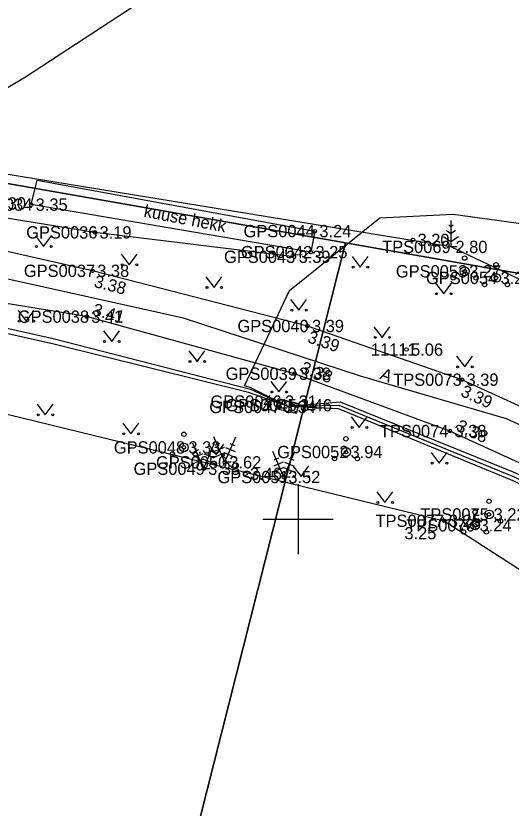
# Model space of a CAD drawing. Extents: x 597961 to 601397, y 6602961 to 6613501.
# Drawn here: x 599933.91 to 599962.15, y 6608533.53 to 6608578.69 of the extents above; entities that cross this region are included whole.
import ezdxf

# ---------------------------------------------------------------- set-up
doc = ezdxf.new("R2010")
doc.units = 0
for name, color, linetype in [('AED', 7, 'Continuous'), ('ELRAJATISMP', 7, 'Continuous'), ('HALJASTUS', 7, 'Continuous'), ('KORGUS-EH2000', 7, 'Continuous'), ('MOOTKORG-EH2000', 7, 'Continuous'), ('MOOTMPUNKT', 7, 'Continuous'), ('MOOTNR', 7, 'Continuous'), ('MOOTPIIR', 7, 'Continuous'), ('MPKAABEL', 7, 'Continuous'), ('PIIR', 7, 'Continuous'), ('PUU', 7, 'Continuous'), ('TEE', 7, 'Continuous'), ('Tee Muu tee Kruuskate', 7, 'Continuous'), ('Tee Rada Pinnas', 7, 'Continuous'), ('VORK', 7, 'Continuous')]:
    doc.layers.add(name, color=color, linetype=linetype)

msp = doc.modelspace()

# ---------------------------------------------------------------- linework, layer by layer
at = {"layer": 'AED'}
msp.add_lwpolyline([(599949.772, 6608564.953), (599938.426, 6608566.345), (599930.411, 6608567.626)], dxfattribs=at)
at = {"layer": 'ELRAJATISMP'}
for p, q in [((599949.188, 6608556.188), (599949.33, 6608556.768)), ((599949.452, 6608556.123), (599949.593, 6608556.703))]:
    msp.add_line(p, q, dxfattribs=at)
msp.add_lwpolyline([(599949.9, 6608556.014), (599948.74, 6608556.297), (599948.881, 6608556.877), (599950.042, 6608556.594)], close=True, dxfattribs=at)
at = {"layer": 'HALJASTUS'}
for p, q in [((599935.031, 6608566.15), (599935.494, 6608565.543)), ((599935.494, 6608565.543), (599935.94, 6608566.15)), ((599939.919, 6608565.104), (599940.382, 6608564.497)), ((599940.382, 6608564.497), (599940.828, 6608565.104)), ((599953.083, 6608564.968), (599953.547, 6608564.362)), ((599953.547, 6608564.362), (599953.992, 6608564.968)), ((599944.749, 6608563.813), (599945.212, 6608563.206)), ((599945.212, 6608563.206), (599945.658, 6608563.813)), ((599957.837, 6608563.456), (599958.301, 6608562.85)), ((599958.301, 6608562.85), (599958.746, 6608563.456)), ((599949.579, 6608562.521), (599950.043, 6608561.915)), ((599950.043, 6608561.915), (599950.488, 6608562.521)), ((599934.048, 6608561.89), (599934.512, 6608561.284)), ((599934.512, 6608561.284), (599934.957, 6608561.89)), ((599954.328, 6608560.968), (599954.792, 6608560.362)), ((599954.792, 6608560.362), (599955.237, 6608560.968)), ((599938.914, 6608560.739), (599939.377, 6608560.132)), ((599939.377, 6608560.132), (599939.823, 6608560.739)), ((599943.779, 6608559.587), (599944.243, 6608558.981)), ((599944.243, 6608558.981), (599944.688, 6608559.587)), ((599959.036, 6608559.284), (599959.499, 6608558.677)), ((599959.499, 6608558.677), (599959.945, 6608559.284)), ((599948.45, 6608557.854), (599948.913, 6608557.248)), ((599948.913, 6608557.248), (599949.359, 6608557.854)), ((599935.131, 6608556.549), (599935.595, 6608555.942)), ((599935.595, 6608555.942), (599936.04, 6608556.549)), ((599953.024, 6608555.835), (599953.487, 6608555.228)), ((599953.487, 6608555.228), (599953.933, 6608555.835)), ((599940.013, 6608555.466), (599940.476, 6608554.86)), ((599940.476, 6608554.86), (599940.922, 6608555.466)), ((599944.868, 6608554.272), (599945.331, 6608553.665)), ((599945.331, 6608553.665), (599945.776, 6608554.272)), ((599957.588, 6608553.792), (599958.051, 6608553.185)), ((599958.051, 6608553.185), (599958.497, 6608553.792)), ((599949.711, 6608553.032), (599950.175, 6608552.425)), ((599950.175, 6608552.425), (599950.62, 6608553.032)), ((599954.487, 6608551.551), (599954.95, 6608550.945)), ((599954.95, 6608550.945), (599955.396, 6608551.551)), ((599959.257, 6608550.054), (599959.721, 6608549.448)), ((599959.721, 6608549.448), (599960.166, 6608550.054))]:
    msp.add_line(p, q, dxfattribs=at)
msp.add_lwpolyline([(599950.953, 6608566.418), (599950.733, 6608565.22), (599934.784, 6608567.927), (599935.127, 6608569.317), (599950.953, 6608566.418)], dxfattribs=at)
for centre in [(599935.093, 6608565.543), (599935.922, 6608565.543), (599939.981, 6608564.497), (599940.81, 6608564.497), (599953.146, 6608564.362), (599953.975, 6608564.362), (599944.811, 6608563.206), (599945.64, 6608563.206), (599957.9, 6608562.85), (599958.729, 6608562.85), (599949.642, 6608561.915), (599950.471, 6608561.915), (599934.111, 6608561.284), (599934.939, 6608561.284), (599938.976, 6608560.132), (599939.805, 6608560.132), (599954.391, 6608560.362), (599955.219, 6608560.362), (599943.842, 6608558.981), (599944.671, 6608558.981), (599959.098, 6608558.677), (599959.927, 6608558.677), (599948.512, 6608557.248), (599949.341, 6608557.248), (599935.194, 6608555.942), (599936.023, 6608555.942), (599953.086, 6608555.228), (599953.915, 6608555.228), (599940.075, 6608554.86), (599940.904, 6608554.86), (599944.93, 6608553.665), (599945.759, 6608553.665), (599957.65, 6608553.185), (599958.479, 6608553.185), (599949.774, 6608552.425), (599950.602, 6608552.425), (599954.549, 6608550.945), (599955.378, 6608550.945), (599959.32, 6608549.448), (599960.148, 6608549.448)]:
    msp.add_circle(centre, 0.055, dxfattribs=at)
at = {"layer": 'KORGUS-EH2000'}
for centre in [(599934.784, 6608567.927), (599950.953, 6608566.418), (599956.55, 6608565.919), (599938.293, 6608564.155), (599937.948, 6608561.542), (599950.536, 6608561.009), (599956.183, 6608559.666), (599949.794, 6608558.288), (599959.344, 6608557.949), (599958.656, 6608555.022), (599947.001, 6608552.586), (599958.336, 6608549.906)]:
    msp.add_circle(centre, 0.1, dxfattribs=at)
at = {"layer": 'MOOTMPUNKT'}
for centre in [(599934.784, 6608567.927), (599938.426, 6608566.345), (599950.953, 6608566.418), (599956.55, 6608565.919), (599949.772, 6608564.953), (599950.733, 6608565.22), (599938.293, 6608564.155), (599959.497, 6608564.127), (599961.283, 6608563.749), (599937.948, 6608561.542), (599950.536, 6608561.009), (599949.794, 6608558.288), (599959.344, 6608557.949), (599948.931, 6608556.396), (599948.998, 6608556.703), (599949.851, 6608556.495), (599958.656, 6608555.022), (599943.492, 6608554.089), (599952.731, 6608553.827), (599945.824, 6608553.24), (599944.616, 6608552.875), (599947.001, 6608552.586), (599949.187, 6608552.401), (599960.889, 6608550.271), (599958.336, 6608549.906), (599960.088, 6608549.648)]:
    msp.add_circle(centre, 0.1, dxfattribs=at)
at = {"layer": 'MOOTPIIR'}
for points in [[(599969.873, 6608560.241), (599958.714, 6608565.517), (599928.335, 6608570.485), (599925.381, 6608571.18), (599911.706, 6608573.654), (599897.868, 6608576.276), (599843.876, 6608585.732)], [(599837.926, 6608577.206), (599876.36, 6608568.272), (599894.917, 6608563.466), (599906.85, 6608561.326), (599921.454, 6608558.561), (599924.762, 6608558.037), (599931.067, 6608556.55), (599958.336, 6608549.906), (599967.179, 6608544.197)]]:
    msp.add_lwpolyline(points, dxfattribs=at)
at = {"layer": 'MPKAABEL'}
for points in [[(599782.282, 6608586.259), (599782.405, 6608586.985), (599783.936, 6608589.015), (599789.503, 6608588.678), (599800.41, 6608586.298), (599811.564, 6608584.757), (599822.594, 6608582.77), (599833.067, 6608580.884), (599844.238, 6608579.354), (599855.109, 6608577.601), (599867.647, 6608575.058), (599879.302, 6608572.967), (599890.624, 6608570.638), (599902.321, 6608567.776), (599914.276, 6608565.206), (599921.323, 6608563.362), (599927.191, 6608562.111), (599928.823, 6608561.915), (599936.041, 6608560.297), (599947.286, 6608557.411), (599949.391, 6608556.446)], [(599949.391, 6608556.446), (599947.271, 6608557.5), (599946.953, 6608557.606), (599949.512, 6608563.033), (599954.67, 6608567.18), (599958.847, 6608567.391), (599970.025, 6608565.847), (599971.419, 6608565.661)], [(599946.953, 6608557.606), (599949.512, 6608563.033)], [(599949.391, 6608556.446), (599947.171, 6608557.215), (599936.072, 6608559.971), (599928.708, 6608561.621), (599927.186, 6608562.072), (599926.609, 6608561.123), (599923.566, 6608553.356), (599923.526, 6608553.183)], [(599949.391, 6608556.446), (599952.404, 6608556.678), (599962.392, 6608552.649), (599972.393, 6608547.702), (599982.656, 6608540.217), (599989.847, 6608534.372), (599994.823, 6608537.725), (600004.855, 6608541.48), (600012.285, 6608544.783), (600024.136, 6608549.731), (600033.974, 6608553.879), (600039.829, 6608556.684), (600040.656, 6608557.44), (600040.604, 6608558.082)], [(599949.391, 6608556.446), (599952.404, 6608556.678), (599962.392, 6608552.649), (599972.393, 6608547.702), (599982.656, 6608540.217), (599989.847, 6608534.372)], [(599949.391, 6608556.446), (599952.329, 6608556.493), (599962.322, 6608552.409), (599972.244, 6608547.461), (599982.391, 6608539.967), (599989.792, 6608534.173), (599995.309, 6608530.586), (600000.191, 6608526.178), (600002.674, 6608523.667), (600008.57, 6608516.283), (600012.496, 6608509.502), (600013.183, 6608507.627)], [(599949.391, 6608556.446), (599952.29, 6608556.298), (599962.244, 6608552.196), (599972.16, 6608547.307), (599982.217, 6608539.793), (599989.589, 6608533.945), (599995.187, 6608530.434), (599999.731, 6608525.91), (599998.027, 6608517.522), (599995.783, 6608503.967), (599994.216, 6608496.099), (599991.94, 6608488.29), (599988.794, 6608474.82), (599985.523, 6608462.376), (599983.301, 6608455.231)]]:
    msp.add_lwpolyline(points, dxfattribs=at)
at = {"layer": 'PIIR'}
for points in [[(599886.06, 6608744.32), (599936.05, 6608820.15), (599947.56, 6608694.74), (599950.92, 6608633.67), (600075.11, 6608670.57), (600095.81, 6608614.74), (600055.37, 6608595.41), (599986.13, 6608559.86), (599952.7, 6608565.75), (599912.64, 6608572.78)], [(599788.83, 6608594.82), (599828.73, 6608587.98), (599912.64, 6608572.78), (599952.7, 6608565.75), (599936.47, 6608501.58), (599932.5, 6608501.71), (599884.61, 6608519.14), (599862.18, 6608496.95), (599736.72, 6608518.91)], [(599862.18, 6608496.95), (599884.61, 6608519.14), (599932.5, 6608501.71), (599936.47, 6608501.58), (599952.7, 6608565.75), (599986.13, 6608559.86), (600002.11, 6608541.52), (600010.13, 6608512.24), (600012.71, 6608507.74), (599976.86, 6608499.37), (599972.93, 6608462.5), (599908.04, 6608468.81)]]:
    msp.add_lwpolyline(points, close=True, dxfattribs=at)
at = {"layer": 'PUU'}
for p, q in [((599958.714, 6608567.017), (599958.714, 6608565.517)), ((599958.714, 6608566.267), (599958.447, 6608566.444)), ((599958.714, 6608566.667), (599958.589, 6608566.75)), ((599958.838, 6608566.75), (599958.714, 6608566.667)), ((599958.98, 6608566.444), (599958.714, 6608566.267)), ((599958.289, 6608566.106), (599958.714, 6608565.823)), ((599958.714, 6608565.823), (599959.138, 6608566.106)), ((599959.074, 6608565.517), (599958.714, 6608565.517)), ((599945.824, 6608553.24), (599945.203, 6608554.687)), ((599945.824, 6608553.24), (599946.445, 6608554.687)), ((599944.616, 6608552.875), (599943.995, 6608554.322)), ((599944.616, 6608552.875), (599945.237, 6608554.322)), ((599945.528, 6608554.31), (599945.252, 6608554.191)), ((599946.12, 6608554.31), (599946.396, 6608554.191)), ((599944.576, 6608553.729), (599944.025, 6608553.492)), ((599944.32, 6608553.945), (599944.045, 6608553.827)), ((599944.656, 6608553.729), (599945.207, 6608553.492)), ((599944.912, 6608553.945), (599945.188, 6608553.827)), ((599945.824, 6608553.784), (599945.167, 6608553.502)), ((599945.784, 6608554.093), (599945.233, 6608553.856)), ((599945.824, 6608553.784), (599946.481, 6608553.502)), ((599945.864, 6608554.093), (599946.415, 6608553.856)), ((599949.187, 6608552.401), (599948.566, 6608553.848)), ((599949.187, 6608552.401), (599949.808, 6608553.848)), ((599944.616, 6608553.419), (599943.96, 6608553.137)), ((599944.616, 6608553.419), (599945.273, 6608553.137)), ((599946.184, 6608553.24), (599945.824, 6608553.24)), ((599949.147, 6608553.254), (599948.596, 6608553.018)), ((599948.891, 6608553.471), (599948.615, 6608553.353)), ((599949.227, 6608553.254), (599949.778, 6608553.018)), ((599949.483, 6608553.471), (599949.758, 6608553.353)), ((599944.976, 6608552.875), (599944.616, 6608552.875)), ((599949.187, 6608552.945), (599948.53, 6608552.663)), ((599949.187, 6608552.945), (599949.844, 6608552.663)), ((599949.547, 6608552.401), (599949.187, 6608552.401))]:
    msp.add_line(p, q, dxfattribs=at)
for centre, radius in [((599959.497, 6608564.877), 0.125), ((599961.283, 6608564.499), 0.125), ((599959.497, 6608564.127), 0.25), ((599958.847, 6608563.752), 0.125), ((599960.147, 6608563.752), 0.125), ((599961.283, 6608563.749), 0.25), ((599960.633, 6608563.374), 0.125), ((599961.933, 6608563.374), 0.125), ((599943.492, 6608554.839), 0.125), ((599952.731, 6608554.577), 0.125), ((599943.492, 6608554.089), 0.25), ((599942.841, 6608553.714), 0.125), ((599944.142, 6608553.714), 0.125), ((599952.731, 6608553.827), 0.25), ((599952.081, 6608553.452), 0.125), ((599953.381, 6608553.452), 0.125), ((599960.889, 6608551.021), 0.125), ((599960.088, 6608550.398), 0.125), ((599960.889, 6608550.271), 0.25), ((599960.088, 6608549.648), 0.25), ((599960.239, 6608549.896), 0.125), ((599961.539, 6608549.896), 0.125), ((599959.438, 6608549.273), 0.125), ((599960.738, 6608549.273), 0.125)]:
    msp.add_circle(centre, radius, dxfattribs=at)
at = {"layer": 'TEE'}
for points in [[(600009.079, 6608525.854), (600006.101, 6608526.589), (600002.279, 6608529.411), (599994.811, 6608535.638), (599977.676, 6608548.393), (599974.774, 6608550.713), (599971.976, 6608552.19), (599959.344, 6608557.949), (599950.536, 6608561.009), (599938.293, 6608564.155), (599928.444, 6608566.368), (599928.05, 6608568.578), (599928.335, 6608570.485)], [(600021.823, 6608493.142), (600015.873, 6608504.586), (600008.91, 6608517.693), (600005.571, 6608522.933), (600000.647, 6608527.432), (599993.26, 6608533.713), (599986.623, 6608538.507), (599976.441, 6608545.988), (599970.515, 6608549.608), (599958.656, 6608555.022), (599949.794, 6608558.288), (599937.948, 6608561.542), (599928.543, 6608563.076), (599926.844, 6608562.397), (599925.622, 6608561.154), (599924.762, 6608558.037)]]:
    msp.add_lwpolyline(points, dxfattribs=at)
at = {"layer": 'Tee Muu tee Kruuskate'}
msp.add_lwpolyline([(599973.743, 6608550.321), (599961.874, 6608555.71), (599953.56, 6608558.158), (599943.48, 6608561.461), (599924.957, 6608565.551)], dxfattribs=at)
at = {"layer": 'Tee Rada Pinnas'}
msp.add_lwpolyline([(600004.221, 6608616.322), (599990.441, 6608613.983), (599981.039, 6608611.824), (599976.368, 6608609.515), (599970.1, 6608600.321), (599966.23, 6608595.818), (599953.234, 6608588.11), (599944.006, 6608581.447), (599934.457, 6608575.185), (599927.539, 6608571.077), (599924.957, 6608565.551)], dxfattribs=at)
at = {"layer": 'VORK'}
for p, q in [((599950, 6608552), (599950, 6608548)), ((599948, 6608550), (599952, 6608550))]:
    msp.add_line(p, q, dxfattribs=at)

# ---------------------------------------------------------------- texts
at = {"layer": 'HALJASTUS'}
msp.add_text('kuuse hekk', height=0.7, rotation=349.0882, dxfattribs=at).set_placement((599941.173, 6608567.241))
at = {"layer": 'KORGUS-EH2000'}
for s, p in [(' 3.35', (599934.784, 6608567.577)), (' 3.24', (599950.953, 6608566.068)), (' 3.20', (599956.55, 6608565.569)), (' 5.06', (599956.183, 6608559.315)), (' 3.46', (599947.001, 6608552.236)), (' 3.25', (599955.803, 6608548.849))]:
    msp.add_text(s, height=0.7, dxfattribs=at).set_placement(p)
for s, rotation, p in [(' 3.38', 345.5901, (599938.076, 6608563.307)), (' 3.41', 344.6384, (599937.994, 6608561.711)), (' 3.39', 340.8399, (599950.249, 6608560.183)), (' 3.38', 339.7718, (599949.854, 6608558.452)), (' 3.39', 335.4939, (599958.981, 6608557.152)), (' 3.38', 335.4609, (599958.728, 6608555.181))]:
    msp.add_text(s, height=0.7, rotation=rotation, dxfattribs=at).set_placement(p)
at = {"layer": 'MOOTKORG-EH2000'}
for s, p in [(' 3.30', (599932.412, 6608567.647)), (' 3.35', (599934.784, 6608567.577)), (' 3.19', (599938.426, 6608565.995)), (' 3.24', (599950.953, 6608566.068)), (' 3.20', (599956.55, 6608565.569)), (' 3.25', (599950.733, 6608564.87)), (' 2.80', (599958.714, 6608565.167)), (' 3.39', (599949.772, 6608564.603)), (' 3.38', (599938.293, 6608563.805)), (' 3.27', (599959.497, 6608563.776)), (' 3.20', (599961.283, 6608563.399)), (' 3.41', (599937.948, 6608561.192)), (' 3.39', (599950.536, 6608560.659)), (' 5.06', (599956.183, 6608559.315)), (' 3.38', (599949.794, 6608557.938)), (' 3.39', (599959.344, 6608557.599)), (' 3.31', (599948.998, 6608556.353)), (' 3.46', (599949.851, 6608556.145)), (' 3.34', (599948.931, 6608556.046)), (' 3.38', (599958.656, 6608554.672)), (' 3.33', (599943.492, 6608553.739)), (' 3.94', (599952.731, 6608553.477)), (' 3.62', (599945.824, 6608552.89)), (' 3.38', (599944.616, 6608552.525)), (' 3.46', (599947.001, 6608552.236)), (' 3.52', (599949.187, 6608552.051)), (' 3.22', (599960.889, 6608549.921)), (' 3.25', (599958.336, 6608549.556)), (' 3.24', (599960.088, 6608549.298))]:
    msp.add_text(s, height=0.7, dxfattribs=at).set_placement(p)
at = {"layer": 'MOOTNR'}
for s, p in [('GPS0034 ', (599930.795, 6608567.577)), ('GPS0036 ', (599934.506, 6608565.995)), ('GPS0044 ', (599946.894, 6608566.068)), ('GPS0042 ', (599946.743, 6608564.87)), ('TPS0069 ', (599954.794, 6608565.167)), ('GPS0043 ', (599945.782, 6608564.603)), ('GPS0037 ', (599934.374, 6608563.805)), ('GPS0053 ', (599955.577, 6608563.776)), ('GPS0054 ', (599957.293, 6608563.399)), ('GPS0038 ', (599934.028, 6608561.192)), ('GPS0040 ', (599946.546, 6608560.659)), ('11111 ', (599954.153, 6608559.315)), ('GPS0039 ', (599945.874, 6608557.938)), ('TPS0073 ', (599955.424, 6608557.599)), ('GPS0046 ', (599945.009, 6608556.353)), ('GPS0045 ', (599945.861, 6608556.145)), ('GPS0047 ', (599944.941, 6608556.046)), ('TPS0074 ', (599954.666, 6608554.672)), ('GPS0048 ', (599939.502, 6608553.739)), ('GPS0052 ', (599948.811, 6608553.477)), ('GPS0050 ', (599941.904, 6608552.89)), ('GPS0049 ', (599940.626, 6608552.525)), ('GPS0051 ', (599945.407, 6608552.051)), ('TPS0075 ', (599956.97, 6608549.921)), ('TPS0077 ', (599954.416, 6608549.556)), ('TPS0076 ', (599956.169, 6608549.298))]:
    msp.add_text(s, height=0.7, dxfattribs=at).set_placement(p)
at = {"layer": 'TEE'}
msp.add_text('A', height=0.7, rotation=337.2823, dxfattribs=at).set_placement((599954.616, 6608558.008))

doc.saveas('drawing.dxf')
